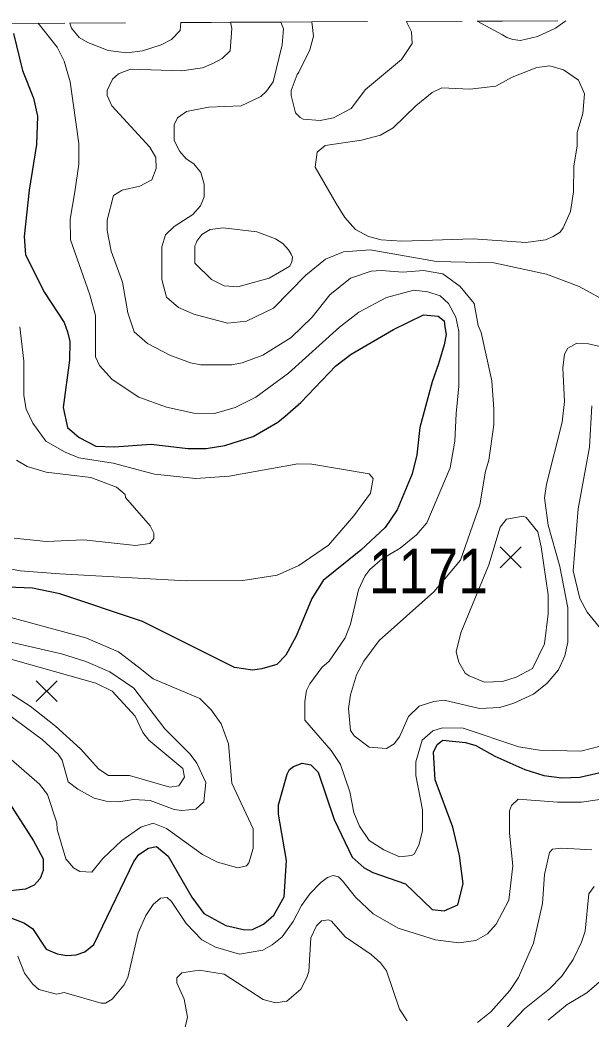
# Model space of a CAD drawing. Extents: x 423 to 448.8, y 7456.3 to 7484.
# Drawn here: x 427.888 to 428.915, y 7482.159 to 7483.957 of the extents above; entities that cross this region are included whole.
import ezdxf
from ezdxf.enums import TextEntityAlignment as Align

# ---------------------------------------------------------------- set-up
doc = ezdxf.new("R2010")
doc.units = 0
doc.header["$LTSCALE"] = 0.032
doc.linetypes.add('SHORT_DASHED', pattern=[2.7, 1.5, -1.2])
for name, color, linetype, lineweight in [('1', 7, 'Continuous', 25), ('2', 7, 'Continuous', 13), ('21', 7, 'Continuous', 25), ('22', 7, 'SHORT_DASHED', 13)]:
    doc.layers.add(name, color=color, linetype=linetype, lineweight=lineweight)
doc.layers.add('61', color=7, linetype='Continuous')

msp = doc.modelspace()

# ---------------------------------------------------------------- linework, layer by layer
at = {"layer": '1'}
for points in [[(427.8759, 7483.9325), (427.8921, 7483.866), (427.9123, 7483.8165), (427.9192, 7483.784), (427.9177, 7483.733), (427.9045, 7483.651), (427.8953, 7483.5674), (427.8976, 7483.5342), (427.9316, 7483.4669), (427.9672, 7483.4128), (427.9734, 7483.3957), (427.9772, 7483.3787), (427.9765, 7483.3447), (427.9656, 7483.2596), (427.9734, 7483.224), (427.9943, 7483.2055), (428.0244, 7483.19), (428.0569, 7483.1892), (428.1235, 7483.1939), (428.19, 7483.1861), (428.2225, 7483.1861), (428.2565, 7483.1915), (428.3075, 7483.2078), (428.3516, 7483.2333), (428.3648, 7483.2441), (428.3934, 7483.2689), (428.456, 7483.3346), (428.4839, 7483.3555), (428.5597, 7483.4003), (428.6138, 7483.4267), (428.6401, 7483.4243), (428.651, 7483.4155), (428.6525, 7483.405), (428.6545, 7483.3911), (428.6545, 7483.3909), (428.6509, 7483.3725), (428.6409, 7483.3385), (428.6293, 7483.306), (428.6076, 7483.224), (428.6022, 7483.1745), (428.5937, 7483.1405), (428.5666, 7483.0755), (428.545, 7483.0438), (428.5009, 7483.0028), (428.4336, 7482.9486), (428.4127, 7482.9162), (428.3849, 7482.8481), (428.3663, 7482.8141), (428.3501, 7482.797), (428.323, 7482.7893), (428.306, 7482.787), (428.2735, 7482.7917), (428.108, 7482.8744), (427.9595, 7482.9247), (427.91, 7482.9347), (427.7599, 7482.9409)], [(428.1188, 7482.4668), (428.1335, 7482.4699), (428.1544, 7482.4521), (428.1969, 7482.3786), (428.2185, 7482.3492), (428.258, 7482.3276), (428.2921, 7482.3198), (428.3059, 7482.3206), (428.3261, 7482.3299), (428.3446, 7482.3461), (428.3632, 7482.3794), (428.3671, 7482.4444), (428.3532, 7482.5279), (428.3532, 7482.5449), (428.3686, 7482.5998), (428.3725, 7482.6083), (428.3802, 7482.6138), (428.3957, 7482.6199), (428.4112, 7482.6168), (428.4243, 7482.6037), (428.4529, 7482.5186), (428.4854, 7482.4505), (428.507, 7482.4312), (428.5226, 7482.4227), (428.5813, 7482.4026), (428.6292, 7482.3562), (428.651, 7482.3539), (428.6757, 7482.3647), (428.685, 7482.4026), (428.6788, 7482.4537), (428.6664, 7482.5047), (428.6347, 7482.5898), (428.6316, 7482.6393), (428.6386, 7482.6532), (428.6486, 7482.6609), (428.6896, 7482.6571), (428.7082, 7482.6516), (428.7422, 7482.6323), (428.7964, 7482.6083), (428.8304, 7482.5975), (428.8629, 7482.5936), (428.8954, 7482.5944), (428.9449, 7482.606)], [(427.8589, 7482.5635), (427.9123, 7482.48), (427.9293, 7482.4475), (427.9293, 7482.4266), (427.9239, 7482.4119), (427.913, 7482.4003), (427.8976, 7482.3933), (427.8651, 7482.3895)], [(427.8558, 7482.3477), (427.8945, 7482.3322), (427.91, 7482.3221), (427.9347, 7482.285), (427.9548, 7482.2765), (427.9719, 7482.2734), (427.9889, 7482.275), (428.0043, 7482.2804), (428.0206, 7482.2935), (428.0925, 7482.4428), (428.1018, 7482.4552), (428.1188, 7482.4668)]]:
    msp.add_lwpolyline(points, dxfattribs=at)
at = {"layer": '2'}
for points in [[(428.4312, 7482.7916), (428.4444, 7482.8032), (428.473, 7482.845), (428.4823, 7482.8698), (428.497, 7482.9317), (428.5086, 7482.9564), (428.5171, 7482.968), (428.5396, 7482.9873), (428.5721, 7483.0067), (428.6014, 7483.0307), (428.62, 7483.0523), (428.6618, 7483.1513), (428.6703, 7483.1993), (428.6726, 7483.2488), (428.6772, 7483.2983), (428.6772, 7483.3973), (428.6718, 7483.422), (428.6586, 7483.4468), (428.644, 7483.4607), (428.6216, 7483.4676), (428.5968, 7483.4707), (428.5473, 7483.4576), (428.4978, 7483.4313), (428.463, 7483.4042), (428.371, 7483.3214), (428.3122, 7483.2782), (428.275, 7483.2596), (428.2379, 7483.2487), (428.2008, 7483.2495), (428.1513, 7483.2604), (428.1018, 7483.2782), (428.0538, 7483.3099), (428.0306, 7483.3354), (428.0236, 7483.3509), (428.0236, 7483.4251), (428.0136, 7483.4623), (427.9788, 7483.5613), (427.978, 7483.5984), (427.9865, 7483.6479), (427.9935, 7483.6974), (427.9935, 7483.7345), (427.978, 7483.8459), (427.9672, 7483.883), (427.9548, 7483.9078), (427.9204, 7483.9511)], [(428.1774, 7483.9523), (428.176, 7483.9379), (428.1606, 7483.9217), (428.142, 7483.9124), (428.108, 7483.9016), (428.0801, 7483.8977), (428.0461, 7483.9023), (428.0097, 7483.9163), (427.9943, 7483.9255), (427.9803, 7483.9425), (427.9773, 7483.9514)], [(428.2663, 7483.9528), (428.2689, 7483.9417), (428.2657, 7483.9016), (428.2518, 7483.8876), (428.2348, 7483.8784), (428.2163, 7483.8706), (428.1791, 7483.8652), (428.0863, 7483.8683), (428.0647, 7483.8598), (428.0542, 7483.8505), (428.0446, 7483.8304), (428.0446, 7483.8211), (428.053, 7483.8026), (428.1211, 7483.7283), (428.1319, 7483.7098), (428.1327, 7483.6897), (428.125, 7483.6695), (428.1033, 7483.6579), (428.0716, 7483.6509), (428.0561, 7483.6409), (428.0446, 7483.5968), (428.0446, 7483.5783), (428.0515, 7483.5412), (428.0724, 7483.4855), (428.0817, 7483.4298), (428.0933, 7483.3957), (428.1173, 7483.3748), (428.1575, 7483.3539), (428.1946, 7483.34), (428.2132, 7483.3362), (428.2689, 7483.3362), (428.2874, 7483.34), (428.3246, 7483.354), (428.3756, 7483.3857), (428.4135, 7483.422), (428.4452, 7483.4622), (428.4823, 7483.4924), (428.5195, 7483.5048), (428.538, 7483.5063), (428.5767, 7483.5032), (428.6138, 7483.5063), (428.6486, 7483.5001), (428.6796, 7483.4777), (428.705, 7483.4467), (428.7122, 7483.4071), (428.7175, 7483.3947), (428.7368, 7483.3076), (428.7407, 7483.2565), (428.7407, 7483.2287), (428.7314, 7483.1652), (428.7252, 7483.1451), (428.7151, 7483.0848), (428.6805, 7482.9851), (428.6324, 7482.9278), (428.5341, 7482.8404), (428.5063, 7482.8033), (428.4932, 7482.7785), (428.4823, 7482.7429), (428.4792, 7482.7182), (428.4823, 7482.6787), (428.4893, 7482.6687), (428.5164, 7482.6485), (428.5473, 7482.6462), (428.5612, 7482.6547), (428.5705, 7482.6671), (428.5867, 7482.7035), (428.6061, 7482.722), (428.6324, 7482.7306), (428.651, 7482.7329), (428.7144, 7482.7182), (428.7515, 7482.7197), (428.7763, 7482.7275), (428.8118, 7482.7437), (428.8365, 7482.7638), (428.8567, 7482.7878), (428.8683, 7482.8126), (428.8737, 7482.8373), (428.8737, 7482.8992), (428.859, 7482.9734), (428.8381, 7483.0477), (428.8319, 7483.0972), (428.835, 7483.1219), (428.8636, 7483.2333), (428.8675, 7483.2704), (428.8644, 7483.3308), (428.8675, 7483.3555), (428.8737, 7483.3663), (428.8899, 7483.3756), (428.9108, 7483.3741), (429.047, 7483.3431)], [(428.357, 7483.9532), (428.3617, 7483.941), (428.3593, 7483.9124), (428.3431, 7483.8458), (428.3315, 7483.8289), (428.3214, 7483.8196), (428.2859, 7483.8026), (428.2271, 7483.8002), (428.1876, 7483.7925), (428.1714, 7483.7809), (428.1652, 7483.7685), (428.1652, 7483.7399), (428.1752, 7483.7206), (428.1868, 7483.7074), (428.2008, 7483.6981), (428.2132, 7483.6827), (428.2194, 7483.6618), (428.2194, 7483.6386), (428.2124, 7483.6223), (428.1985, 7483.6069), (428.1652, 7483.5852), (428.1497, 7483.5705), (428.1428, 7483.5489), (428.1428, 7483.4901), (428.1513, 7483.4584), (428.1729, 7483.4398), (428.2008, 7483.4274), (428.2611, 7483.4112), (428.2952, 7483.415), (428.3439, 7483.4382), (428.4019, 7483.4978), (428.4375, 7483.5264), (428.47, 7483.5396), (428.5179, 7483.5434), (428.637, 7483.5226), (428.7407, 7483.5202), (428.835, 7483.4994), (428.8938, 7483.4777), (428.9511, 7483.446)], [(428.4132, 7483.9535), (428.4158, 7483.9279), (428.4096, 7483.9031), (428.3895, 7483.8629), (428.3863, 7483.8587), (428.3756, 7483.8304), (428.3756, 7483.8211), (428.3833, 7483.7902), (428.3918, 7483.7817), (428.3972, 7483.7786), (428.4282, 7483.7763), (428.4521, 7483.7809), (428.4838, 7483.7979), (428.5094, 7483.832), (428.5744, 7483.8861), (428.5937, 7483.9147), (428.5922, 7483.9356), (428.5842, 7483.9522), (428.5832, 7483.9543)], [(428.8703, 7483.9556), (428.8683, 7483.9542), (428.8513, 7483.9425), (428.8188, 7483.9271), (428.7886, 7483.9201), (428.7746, 7483.9218), (428.7639, 7483.9256), (428.7561, 7483.9302), (428.7104, 7483.9549)], [(427.8875, 7483.405), (427.8945, 7483.3431), (427.8945, 7483.2813), (427.8991, 7483.2565), (427.9107, 7483.2318), (427.9339, 7483.1993), (427.9688, 7483.1791), (427.9935, 7483.1691), (428.0554, 7483.1598), (428.1296, 7483.1397), (428.2039, 7483.132), (428.2642, 7483.1359), (428.388, 7483.1583), (428.4127, 7483.1575), (428.5163, 7483.1405), (428.5233, 7483.132), (428.5187, 7483.1057), (428.4885, 7483.0647), (428.4429, 7483.0121), (428.3895, 7482.9757), (428.3508, 7482.958), (428.289, 7482.9487), (428.1869, 7482.9479), (427.9595, 7482.9602), (427.8883, 7482.9657), (427.8558, 7482.9726)], [(428.917, 7483.2627), (428.9124, 7483.1885), (428.8923, 7483.0771), (428.883, 7482.9657), (428.8954, 7482.9162), (428.9085, 7482.8914), (428.9727, 7482.8126)], [(427.8775, 7483.0245), (427.9347, 7483.0183), (428.0028, 7483.0214), (428.0956, 7483.0113), (428.1211, 7483.0152), (428.1288, 7483.0237), (428.1288, 7483.0338), (428.1219, 7483.0469), (428.0778, 7483.0979), (428.077, 7483.1034), (428.0616, 7483.1165), (428.0152, 7483.1335), (427.9347, 7483.1436), (427.9007, 7483.1536), (427.8813, 7483.1652)], [(427.8419, 7482.8899), (428.0059, 7482.845), (428.0647, 7482.8202), (428.101, 7482.7924), (428.1273, 7482.7715), (428.2116, 7482.7359), (428.2317, 7482.7158), (428.2495, 7482.6903), (428.2627, 7482.6548), (428.2689, 7482.5836), (428.3075, 7482.5016), (428.3075, 7482.466), (428.2998, 7482.4405), (428.2952, 7482.4351), (428.2797, 7482.4312), (428.2433, 7482.4413), (428.2162, 7482.4552), (428.1513, 7482.5024), (428.1273, 7482.5117), (428.1049, 7482.5047), (428.0708, 7482.4807), (428.0368, 7482.4482), (428.0167, 7482.4235), (427.9951, 7482.425), (427.9842, 7482.4312), (427.9703, 7482.4474), (427.9548, 7482.5001), (427.954, 7482.5124), (427.937, 7482.5634), (427.9231, 7482.582), (427.8581, 7482.6385)], [(427.8342, 7482.8458), (427.9626, 7482.8164), (428.0059, 7482.8025), (428.0492, 7482.7839), (428.0925, 7482.7545), (428.1482, 7482.6818), (428.1938, 7482.6362), (428.2062, 7482.6199), (428.2224, 7482.5852), (428.2186, 7482.5503), (428.2039, 7482.5372), (428.1791, 7482.5348), (428.1652, 7482.5364), (428.1219, 7482.5527), (428.0925, 7482.5542), (428.0647, 7482.5503), (428.043, 7482.5511), (428.0214, 7482.5565), (427.992, 7482.5727), (427.9742, 7482.5859), (427.9633, 7482.6254), (427.9563, 7482.6362), (427.9277, 7482.6625), (427.8486, 7482.7203)], [(428.934, 7482.6509), (428.8969, 7482.6416), (428.8227, 7482.6431), (428.7855, 7482.6493), (428.685, 7482.6826), (428.6479, 7482.6834), (428.6308, 7482.678), (428.6115, 7482.6609), (428.5999, 7482.6223), (428.5999, 7482.5975), (428.6123, 7482.5357), (428.6123, 7482.5233), (428.6123, 7482.4985), (428.6061, 7482.4738), (428.5976, 7482.4567), (428.5921, 7482.4536), (428.5705, 7482.4513), (428.5427, 7482.4637), (428.5163, 7482.4807), (428.4985, 7482.5063), (428.4885, 7482.531), (428.4815, 7482.5681), (428.4645, 7482.6176), (428.4475, 7482.6424), (428.4003, 7482.6973), (428.4003, 7482.7306), (428.4034, 7482.7507), (428.4096, 7482.7623), (428.4312, 7482.7916)], [(428.3416, 7482.2927), (428.3593, 7482.3075), (428.3794, 7482.3346), (428.3941, 7482.3639), (428.4096, 7482.3848), (428.4289, 7482.4049), (428.4413, 7482.4142), (428.4514, 7482.4173), (428.4607, 7482.415), (428.4684, 7482.408), (428.4916, 7482.3786), (428.5233, 7482.3485), (428.5682, 7482.3229), (428.6355, 7482.3021), (428.6772, 7482.2966), (428.7082, 7482.3005), (428.7291, 7482.3129), (428.7445, 7482.3299), (428.7677, 7482.3732), (428.7747, 7482.4351), (428.7685, 7482.4939), (428.7685, 7482.5341), (428.7724, 7482.5434), (428.784, 7482.555), (428.8551, 7482.5496), (428.8985, 7482.5496), (428.9603, 7482.5588)], [(428.917, 7482.4637), (428.8629, 7482.4668), (428.8459, 7482.4652), (428.8404, 7482.4591), (428.8319, 7482.4196), (428.828, 7482.367), (428.8118, 7482.2959), (428.7847, 7482.234), (428.7693, 7482.2108), (428.7352, 7482.1721), (428.7113, 7482.1528)], [(428.9209, 7482.3979), (428.9116, 7482.3848), (428.9046, 7482.3175), (428.8985, 7482.2974), (428.883, 7482.2665), (428.8628, 7482.2363), (428.8404, 7482.2139), (428.7956, 7482.1775), (428.743, 7482.1218)], [(427.8836, 7482.2727), (427.896, 7482.2417), (427.91, 7482.2224), (427.9216, 7482.2123), (427.9533, 7482.2038), (427.9672, 7482.2069), (428.0337, 7482.1876), (428.0414, 7482.1876), (428.0538, 7482.1953), (428.0747, 7482.2201), (428.0817, 7482.234), (428.1002, 7482.3144), (428.1141, 7482.3454), (428.1273, 7482.3655), (428.1404, 7482.3771), (428.1528, 7482.3779), (428.1606, 7482.3709), (428.1869, 7482.3315), (428.2147, 7482.3021), (428.2395, 7482.2889), (428.2828, 7482.2758), (428.3246, 7482.2835), (428.3416, 7482.2927)], [(428.5844, 7482.1559), (428.5705, 7482.1768), (428.5473, 7482.2463), (428.5365, 7482.2603), (428.5195, 7482.2757), (428.4731, 7482.3074), (428.4483, 7482.3353), (428.4429, 7482.3376), (428.4305, 7482.3361), (428.4212, 7482.3268), (428.4112, 7482.3052), (428.4073, 7482.2448), (428.4042, 7482.234), (428.3934, 7482.2131), (428.3679, 7482.1914), (428.3478, 7482.1884), (428.3253, 7482.1945), (428.2549, 7482.2402), (428.2101, 7482.2471), (428.1791, 7482.2425), (428.1699, 7482.2332), (428.1699, 7482.2247), (428.183, 7482.1953), (428.1892, 7482.1628), (428.1822, 7482.1319)], [(428.8381, 7482.1574), (428.8722, 7482.1852), (428.9077, 7482.2062), (428.9441, 7482.2378)]]:
    msp.add_lwpolyline(points, dxfattribs=at)
for points in [[(428.4568, 7483.627), (428.4189, 7483.6919), (428.4227, 7483.719), (428.4367, 7483.7314), (428.5024, 7483.7407), (428.5365, 7483.7499), (428.5596, 7483.7631), (428.5999, 7483.8026), (428.6293, 7483.8265), (428.6471, 7483.8351), (428.6974, 7483.8327), (428.7438, 7483.8381), (428.7732, 7483.8544), (428.818, 7483.8714), (428.8412, 7483.8745), (428.866, 7483.8675), (428.893, 7483.849), (428.9038, 7483.8242), (428.9007, 7483.7887), (428.8907, 7483.7546), (428.8907, 7483.7299), (428.8845, 7483.6943), (428.8837, 7483.6479), (428.8783, 7483.6123), (428.8652, 7483.5829), (428.8598, 7483.5751), (428.8474, 7483.5674), (428.8335, 7483.5613), (428.7979, 7483.5566), (428.7035, 7483.5635), (428.5752, 7483.5589), (428.538, 7483.5612), (428.5148, 7483.5674), (428.4916, 7483.5798), (428.4722, 7483.6015)], [(428.3361, 7483.4924), (428.3733, 7483.5141), (428.3771, 7483.5218), (428.378, 7483.53), (428.3759, 7483.5356), (428.3709, 7483.5435), (428.3609, 7483.555), (428.3478, 7483.5635), (428.3137, 7483.5759), (428.2534, 7483.5829), (428.2302, 7483.5798), (428.2148, 7483.5709), (428.2062, 7483.5589), (428.2042, 7483.5545), (428.2023, 7483.5504), (428.2023, 7483.5195), (428.2325, 7483.4901), (428.2441, 7483.4839), (428.2549, 7483.4785), (428.2797, 7483.4769)], [(428.6958, 7482.7769), (428.6888, 7482.7816), (428.6772, 7482.8017), (428.6726, 7482.8203), (428.6811, 7482.8543), (428.7314, 7482.9765), (428.7519, 7483.0441), (428.7631, 7483.0585), (428.7932, 7483.0639), (428.7987, 7483.0616), (428.8196, 7483.0361), (428.8257, 7483.009), (428.8381, 7482.9224), (428.8381, 7482.8883), (428.8319, 7482.8342), (428.8103, 7482.7901), (428.7809, 7482.7746), (428.7561, 7482.7669), (428.7237, 7482.7653)], [(427.9966, 7482.6454), (427.9517, 7482.6865), (427.9061, 7482.722), (427.879, 7482.7399), (427.8298, 7482.7691), (427.8144, 7482.7826), (427.8091, 7482.8031), (427.8256, 7482.8141), (427.8512, 7482.8125), (428.0244, 7482.7638), (428.0538, 7482.7491), (428.0948, 7482.7043), (428.1087, 7482.6749), (428.1196, 7482.661), (428.1806, 7482.6099), (428.1838, 7482.5944), (428.1737, 7482.5789), (428.1575, 7482.5766), (428.0848, 7482.5975), (428.0469, 7482.5975), (428.0298, 7482.6091)]]:
    msp.add_lwpolyline(points, close=True, dxfattribs=at)
at = {"layer": '21'}
for p, q in [((428.7519, 7483.0087), (428.7894, 7482.9712)), ((428.7894, 7483.0087), (428.7519, 7482.9712)), ((427.9168, 7482.7679), (427.9543, 7482.7304)), ((427.9543, 7482.7679), (427.9168, 7482.7304))]:
    msp.add_line(p, q, dxfattribs=at)
at = {"layer": '22'}
for points in [[(427.1972, 7483.9477), (427.7081, 7483.9501), (427.7414, 7483.9503), (427.8686, 7483.9509), (427.9773, 7483.9514)], [(427.9773, 7483.9514), (428.232, 7483.9526), (428.2663, 7483.9528), (428.357, 7483.9532), (428.4132, 7483.9535), (428.5832, 7483.9543), (428.7104, 7483.9549)], [(428.7104, 7483.9549), (428.7559, 7483.9551), (429.0134, 7483.9563), (429.1658, 7483.957)]]:
    msp.add_lwpolyline(points, dxfattribs=at)

# ---------------------------------------------------------------- texts
at = {"layer": '61', "width": 0.9}
msp.add_text('1171', height=0.08, dxfattribs=at).set_placement((428.6227, 7482.9254), align=Align.CENTER)

doc.saveas('drawing.dxf')
